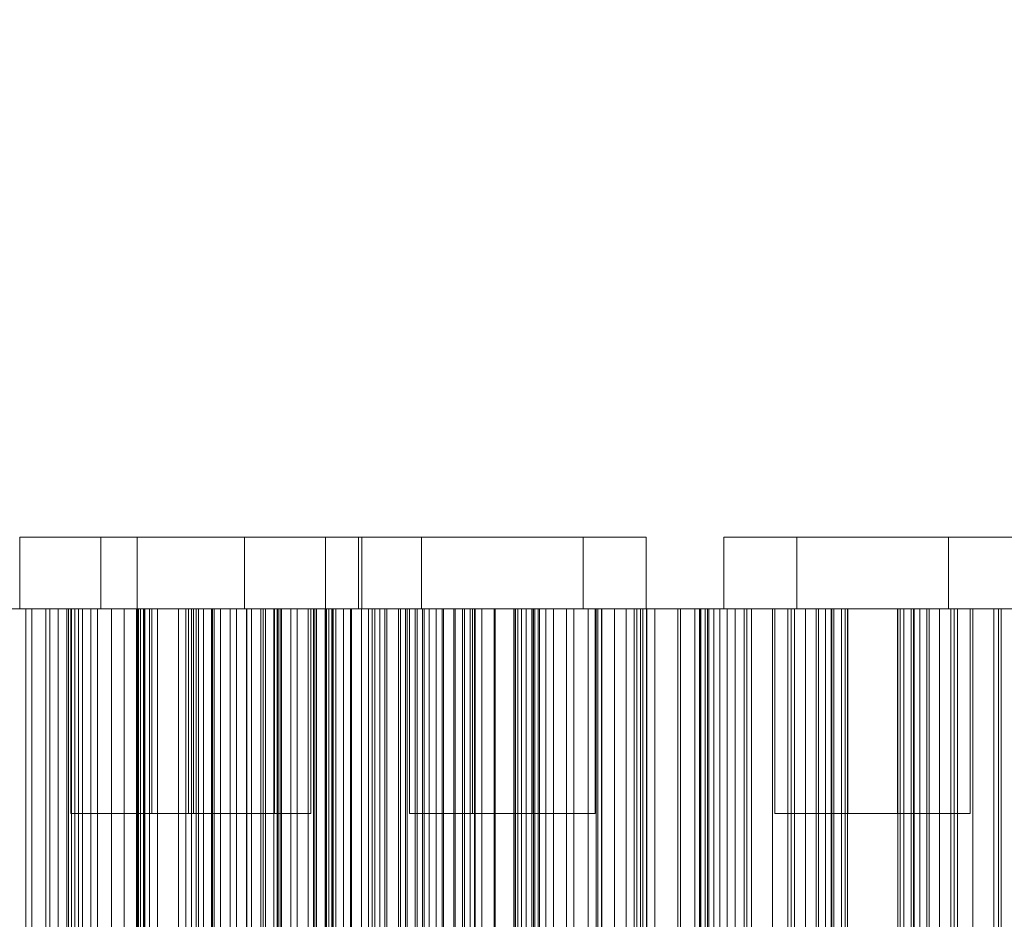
# Model space of a CAD drawing. Header units: millimetres. Extents: x -2233 to 61924, y -68080 to 6847.
# Tile 622 of 656: x 25083 to 25276, y -17311 to -17135. Entities that reach past the tile are written whole.
import ezdxf

# ---------------------------------------------------------------- set-up
doc = ezdxf.new("R2010")
doc.units = ezdxf.units.MM
doc.layers.add('COTAS_P', color=1, linetype='Continuous', lineweight=0)
doc.layers.add('superior_briquetadora', color=7, linetype='Continuous', lineweight=0)
doc.dimstyles.new('R19_100', dxfattribs={"dimtxt": 250, "dimasz": 150, "dimexe": 150, "dimexo": 80, "dimgap": 100, "dimtad": 1, "dimtih": 1, "dimtoh": 1, "dimdsep": 46, "dimcen": 0.09, "dimadec": 0, "dimazin": 0, "dimtfac": 1, "dimtdec": 4, "dimtofl": 0, "dimtmove": 0, "dimatfit": 3, "dimfxl": 1, "dimtolj": 1, "dimtzin": 0, "dimarcsym": 0})

# ---------------------------------------------------------------- blocks, each defined once
blk = doc.blocks.new('DIM_R28_34')
at = {"layer": 'COTAS_P'}
for p, q in [((24250.07, -17080), (24400.07, -17035)), ((26750.07, -17080), (26600.07, -17035)), ((24250.07, -17980), (24250.07, -17080)), ((24250.07, -17080), (26750.07, -17080)), ((24250.07, -17080), (24400.07, -17125)), ((26750.07, -17080), (26600.07, -17125)), ((26750.07, -17980), (26750.07, -17080))]:
    blk.add_line(p, q, dxfattribs=at)
blk.add_text('2500 P', height=250, dxfattribs=at).set_placement((25500.07, -16980))

msp = doc.modelspace()

# ---------------------------------------------------------------- linework, layer by layer
at = {"layer": 'superior_briquetadora'}
for p, q in [((25083.269, -17236), (25085.913, -17236)), ((25083.269, -17236), (25083.269, -17250)), ((25084.976, -17236), (25083.269, -17236)), ((25090.698, -17236), (25084.976, -17236)), ((25085.913, -17236), (25092.386, -17236)), ((25099.3, -17236), (25090.698, -17236)), ((25092.386, -17236), (25101.405, -17236)), ((25099.114, -17236), (25101.759, -17236)), ((25099.114, -17236), (25099.114, -17250)), ((25100.822, -17236), (25099.114, -17236)), ((25109.079, -17236), (25099.3, -17236)), ((25106.543, -17236), (25100.822, -17236)), ((25101.405, -17236), (25111.184, -17236)), ((25101.759, -17236), (25108.231, -17236)), ((25106.229, -17236), (25108.873, -17236)), ((25106.229, -17236), (25106.229, -17250)), ((25107.937, -17236), (25106.229, -17236)), ((25115.146, -17236), (25106.543, -17236)), ((25113.658, -17236), (25107.937, -17236)), ((25108.231, -17236), (25117.251, -17236)), ((25108.873, -17236), (25115.346, -17236)), ((25118.098, -17236), (25109.079, -17236)), ((25111.184, -17236), (25119.786, -17236)), ((25122.26, -17236), (25113.658, -17236)), ((25124.925, -17236), (25115.146, -17236)), ((25115.346, -17236), (25124.365, -17236)), ((25117.251, -17236), (25127.03, -17236)), ((25124.571, -17236), (25118.098, -17236)), ((25119.786, -17236), (25125.508, -17236)), ((25132.04, -17236), (25122.26, -17236)), ((25124.365, -17236), (25134.144, -17236)), ((25127.216, -17236), (25124.571, -17236)), ((25133.944, -17236), (25124.925, -17236)), ((25125.508, -17236), (25127.216, -17236)), ((25127.03, -17236), (25135.632, -17236)), ((25127.216, -17236), (25127.216, -17250)), ((25141.059, -17236), (25132.04, -17236)), ((25140.417, -17236), (25133.944, -17236)), ((25134.144, -17236), (25142.747, -17236)), ((25135.632, -17236), (25141.353, -17236)), ((25143.061, -17236), (25140.417, -17236)), ((25147.532, -17236), (25141.059, -17236)), ((25141.353, -17236), (25143.061, -17236)), ((25142.747, -17236), (25148.468, -17236)), ((25143.061, -17236), (25143.061, -17250)), ((25150.176, -17236), (25147.532, -17236)), ((25148.468, -17236), (25150.176, -17236)), ((25149.52, -17236), (25152.164, -17236)), ((25149.52, -17236), (25149.52, -17250)), ((25151.227, -17236), (25149.52, -17236)), ((25150.176, -17236), (25150.176, -17250)), ((25156.949, -17236), (25151.227, -17236)), ((25152.164, -17236), (25158.637, -17236)), ((25165.551, -17236), (25156.949, -17236)), ((25158.637, -17236), (25167.656, -17236)), ((25161.843, -17236), (25164.487, -17236)), ((25161.843, -17236), (25161.843, -17250)), ((25163.551, -17236), (25161.843, -17236)), ((25169.272, -17236), (25163.551, -17236)), ((25164.487, -17236), (25170.96, -17236)), ((25175.33, -17236), (25165.551, -17236)), ((25167.656, -17236), (25177.435, -17236)), ((25177.874, -17236), (25169.272, -17236)), ((25170.96, -17236), (25179.979, -17236)), ((25184.349, -17236), (25175.33, -17236)), ((25177.435, -17236), (25186.037, -17236)), ((25187.654, -17236), (25177.874, -17236)), ((25179.979, -17236), (25189.758, -17236)), ((25190.822, -17236), (25184.349, -17236)), ((25186.037, -17236), (25191.759, -17236)), ((25196.673, -17236), (25187.654, -17236)), ((25189.758, -17236), (25198.361, -17236)), ((25193.467, -17236), (25190.822, -17236)), ((25191.759, -17236), (25193.467, -17236)), ((25193.467, -17236), (25193.467, -17250)), ((25203.145, -17236), (25196.673, -17236)), ((25198.361, -17236), (25204.082, -17236)), ((25205.79, -17236), (25203.145, -17236)), ((25204.082, -17236), (25205.79, -17236)), ((25205.79, -17236), (25205.79, -17250)), ((25220.979, -17236), (25223.624, -17236)), ((25220.979, -17236), (25220.979, -17250)), ((25222.687, -17236), (25220.979, -17236)), ((25228.408, -17236), (25222.687, -17236)), ((25223.624, -17236), (25230.096, -17236)), ((25237.011, -17236), (25228.408, -17236)), ((25230.096, -17236), (25239.116, -17236)), ((25235.209, -17236), (25237.853, -17236)), ((25235.209, -17236), (25235.209, -17250)), ((25236.916, -17236), (25235.209, -17236)), ((25242.638, -17236), (25236.916, -17236)), ((25246.79, -17236), (25237.011, -17236)), ((25237.853, -17236), (25244.326, -17236)), ((25239.116, -17236), (25248.895, -17236)), ((25251.24, -17236), (25242.638, -17236)), ((25244.326, -17236), (25253.345, -17236)), ((25255.809, -17236), (25246.79, -17236)), ((25248.895, -17236), (25257.497, -17236)), ((25261.019, -17236), (25251.24, -17236)), ((25253.345, -17236), (25263.124, -17236)), ((25262.282, -17236), (25255.809, -17236)), ((25257.497, -17236), (25263.218, -17236)), ((25270.039, -17236), (25261.019, -17236)), ((25264.926, -17236), (25262.282, -17236)), ((25263.124, -17236), (25271.727, -17236)), ((25263.218, -17236), (25264.926, -17236)), ((25264.926, -17236), (25264.926, -17250)), ((25276.511, -17236), (25270.039, -17236)), ((25271.727, -17236), (25277.448, -17236)), ((25084.403, -17250), (25078.132, -17250)), ((25093.37, -17250), (25079.171, -17250)), ((25080.26, -17250), (25094.025, -17250)), ((25081.976, -17250), (25085.627, -17250)), ((25082.011, -17250), (25088.329, -17250)), ((25083.269, -17250), (25085.913, -17250)), ((25084.976, -17250), (25083.269, -17250)), ((25090.749, -17250), (25084.403, -17250)), ((25084.403, -17450), (25084.403, -17250)), ((25090.698, -17250), (25084.976, -17250)), ((25085.627, -17250), (25085.627, -17450)), ((25085.627, -17250), (25089.114, -17250)), ((25085.913, -17250), (25092.386, -17250)), ((25088.329, -17250), (25094.72, -17250)), ((25088.329, -17450), (25088.329, -17250)), ((25089.114, -17250), (25089.114, -17450)), ((25089.114, -17250), (25092.425, -17250)), ((25099.3, -17250), (25090.698, -17250)), ((25097.167, -17250), (25090.749, -17250)), ((25090.749, -17450), (25090.749, -17250)), ((25092.386, -17250), (25101.405, -17250)), ((25092.425, -17250), (25092.425, -17450)), ((25092.425, -17250), (25095.541, -17250)), ((25092.757, -17480), (25092.757, -17250)), ((25093.727, -17250), (25092.757, -17250)), ((25092.757, -17250), (25094.26, -17250)), ((25093.257, -17250), (25094.699, -17250)), ((25093.257, -17250), (25093.257, -17290)), ((25094.188, -17250), (25093.257, -17250)), ((25107.415, -17250), (25093.37, -17250)), ((25093.37, -17450), (25093.37, -17250)), ((25096.978, -17250), (25093.727, -17250)), ((25094.025, -17250), (25106.834, -17250)), ((25094.025, -17450), (25094.025, -17250)), ((25097.309, -17250), (25094.188, -17250)), ((25094.26, -17250), (25097.937, -17250)), ((25094.699, -17250), (25098.23, -17250)), ((25094.72, -17250), (25101.182, -17250)), ((25094.72, -17450), (25094.72, -17250)), ((25095.541, -17250), (25095.541, -17450)), ((25095.541, -17250), (25098.436, -17250)), ((25101.866, -17250), (25096.978, -17250)), ((25103.655, -17250), (25097.167, -17250)), ((25097.167, -17450), (25097.167, -17250)), ((25102.001, -17250), (25097.309, -17250)), ((25097.937, -17250), (25103.062, -17250)), ((25098.23, -17250), (25103.149, -17250)), ((25098.436, -17250), (25098.436, -17450)), ((25098.436, -17250), (25107.535, -17250)), ((25099.114, -17250), (25101.759, -17250)), ((25100.822, -17250), (25099.114, -17250)), ((25109.079, -17250), (25099.3, -17250)), ((25106.543, -17250), (25100.822, -17250)), ((25101.182, -17250), (25107.71, -17250)), ((25101.182, -17450), (25101.182, -17250)), ((25101.405, -17250), (25111.184, -17250)), ((25101.759, -17250), (25108.231, -17250)), ((25107.422, -17250), (25101.866, -17250)), ((25107.335, -17250), (25102.001, -17250)), ((25103.062, -17250), (25108.618, -17250)), ((25103.149, -17250), (25108.483, -17250)), ((25110.208, -17250), (25103.655, -17250)), ((25103.655, -17450), (25103.655, -17250)), ((25106.086, -17250), (25106.086, -17450)), ((25106.151, -17250), (25106.086, -17250)), ((25106.086, -17250), (25106.194, -17250)), ((25106.151, -17250), (25106.151, -17450)), ((25106.402, -17250), (25106.151, -17250)), ((25106.194, -17250), (25106.194, -17450)), ((25106.194, -17250), (25106.468, -17250)), ((25106.229, -17250), (25108.873, -17250)), ((25107.937, -17250), (25106.229, -17250)), ((25106.402, -17250), (25106.402, -17450)), ((25106.855, -17250), (25106.402, -17250)), ((25106.468, -17250), (25106.468, -17450)), ((25106.468, -17250), (25115.753, -17250)), ((25115.146, -17250), (25106.543, -17250)), ((25106.834, -17250), (25118.195, -17250)), ((25106.834, -17450), (25106.834, -17250)), ((25106.855, -17250), (25106.855, -17450)), ((25107.535, -17250), (25106.855, -17250)), ((25112.255, -17250), (25107.335, -17250)), ((25120.766, -17250), (25107.415, -17250)), ((25107.415, -17450), (25107.415, -17250)), ((25112.547, -17250), (25107.422, -17250)), ((25107.535, -17250), (25107.535, -17450)), ((25107.71, -17250), (25114.303, -17250)), ((25107.71, -17450), (25107.71, -17250)), ((25113.658, -17250), (25107.937, -17250)), ((25108.231, -17250), (25117.251, -17250)), ((25108.483, -17250), (25113.175, -17250)), ((25108.603, -17480), (25108.603, -17250)), ((25109.573, -17250), (25108.603, -17250)), ((25108.603, -17250), (25110.105, -17250)), ((25108.618, -17250), (25113.506, -17250)), ((25108.873, -17250), (25115.346, -17250)), ((25118.098, -17250), (25109.079, -17250)), ((25109.102, -17250), (25110.545, -17250)), ((25109.102, -17250), (25109.102, -17290)), ((25110.034, -17250), (25109.102, -17250)), ((25112.824, -17250), (25109.573, -17250)), ((25113.154, -17250), (25110.034, -17250)), ((25110.105, -17250), (25113.783, -17250)), ((25116.825, -17250), (25110.208, -17250)), ((25110.208, -17450), (25110.208, -17250)), ((25110.545, -17250), (25114.075, -17250)), ((25111.184, -17250), (25119.786, -17250)), ((25115.785, -17250), (25112.255, -17250)), ((25116.225, -17250), (25112.547, -17250)), ((25117.712, -17250), (25112.824, -17250)), ((25117.847, -17250), (25113.154, -17250)), ((25113.175, -17250), (25116.296, -17250)), ((25113.506, -17250), (25116.757, -17250)), ((25122.26, -17250), (25113.658, -17250)), ((25113.783, -17250), (25118.907, -17250)), ((25114.075, -17250), (25118.995, -17250)), ((25114.303, -17250), (25120.957, -17250)), ((25114.303, -17450), (25114.303, -17250)), ((25124.925, -17250), (25115.146, -17250)), ((25115.346, -17250), (25124.365, -17250)), ((25115.718, -17480), (25115.718, -17250)), ((25116.688, -17250), (25115.718, -17250)), ((25115.718, -17250), (25117.22, -17250)), ((25115.753, -17250), (25115.753, -17450)), ((25115.753, -17250), (25119.205, -17250)), ((25117.228, -17250), (25115.785, -17250)), ((25116.217, -17250), (25117.659, -17250)), ((25116.217, -17250), (25116.217, -17290)), ((25117.148, -17250), (25116.217, -17250)), ((25117.727, -17250), (25116.225, -17250)), ((25116.296, -17250), (25117.228, -17250)), ((25119.939, -17250), (25116.688, -17250)), ((25116.757, -17250), (25117.727, -17250)), ((25130.383, -17250), (25116.825, -17250)), ((25116.825, -17450), (25116.825, -17250)), ((25120.269, -17250), (25117.148, -17250)), ((25117.22, -17250), (25120.898, -17250)), ((25117.228, -17250), (25117.228, -17290)), ((25117.251, -17250), (25127.03, -17250)), ((25117.659, -17250), (25121.19, -17250)), ((25123.268, -17250), (25117.712, -17250)), ((25117.727, -17480), (25117.727, -17250)), ((25123.181, -17250), (25117.847, -17250)), ((25124.571, -17250), (25118.098, -17250)), ((25118.195, -17250), (25121.277, -17250)), ((25118.195, -17450), (25118.195, -17250)), ((25118.907, -17250), (25124.464, -17250)), ((25118.995, -17250), (25124.329, -17250)), ((25119.205, -17250), (25119.205, -17450)), ((25119.205, -17250), (25122.495, -17250)), ((25119.786, -17250), (25125.508, -17250)), ((25124.826, -17250), (25119.939, -17250)), ((25124.961, -17250), (25120.269, -17250)), ((25132.91, -17250), (25120.766, -17250)), ((25120.766, -17450), (25120.766, -17250)), ((25120.898, -17250), (25126.022, -17250)), ((25120.957, -17250), (25127.67, -17250)), ((25120.957, -17450), (25120.957, -17250)), ((25121.19, -17250), (25126.109, -17250)), ((25121.277, -17250), (25124.417, -17250)), ((25121.277, -17450), (25121.277, -17250)), ((25132.04, -17250), (25122.26, -17250)), ((25122.495, -17250), (25122.495, -17450)), ((25122.495, -17250), (25125.615, -17250)), ((25128.1, -17250), (25123.181, -17250)), ((25128.392, -17250), (25123.268, -17250)), ((25124.329, -17250), (25129.021, -17250)), ((25124.365, -17250), (25134.144, -17250)), ((25124.417, -17250), (25127.614, -17250)), ((25124.417, -17450), (25124.417, -17250)), ((25124.464, -17250), (25129.351, -17250)), ((25127.216, -17250), (25124.571, -17250)), ((25130.383, -17250), (25124.826, -17250)), ((25133.944, -17250), (25124.925, -17250)), ((25130.295, -17250), (25124.961, -17250)), ((25125.508, -17250), (25127.216, -17250)), ((25125.615, -17250), (25125.615, -17450)), ((25125.615, -17250), (25128.55, -17250)), ((25126.022, -17250), (25131.579, -17250)), ((25126.109, -17250), (25131.444, -17250)), ((25127.03, -17250), (25135.632, -17250)), ((25127.614, -17250), (25130.866, -17250)), ((25127.614, -17450), (25127.614, -17250)), ((25127.67, -17250), (25134.437, -17250)), ((25127.67, -17450), (25127.67, -17250)), ((25131.631, -17250), (25128.1, -17250)), ((25132.07, -17250), (25128.392, -17250)), ((25128.55, -17250), (25128.55, -17450)), ((25128.55, -17250), (25131.283, -17250)), ((25129.021, -17250), (25132.142, -17250)), ((25129.351, -17250), (25132.602, -17250)), ((25135.215, -17250), (25130.295, -17250)), ((25135.507, -17250), (25130.383, -17250)), ((25144.513, -17250), (25130.383, -17250)), ((25130.383, -17450), (25130.383, -17250)), ((25130.866, -17250), (25134.173, -17250)), ((25130.866, -17450), (25130.866, -17250)), ((25131.283, -17250), (25131.283, -17450)), ((25131.283, -17250), (25133.786, -17250)), ((25131.444, -17250), (25136.136, -17250)), ((25131.579, -17250), (25136.466, -17250)), ((25133.073, -17250), (25131.631, -17250)), ((25141.059, -17250), (25132.04, -17250)), ((25133.573, -17250), (25132.07, -17250)), ((25132.142, -17250), (25133.073, -17250)), ((25132.602, -17250), (25133.573, -17250)), ((25136.249, -17250), (25132.91, -17250)), ((25132.91, -17450), (25132.91, -17250)), ((25133.073, -17250), (25133.073, -17290)), ((25133.573, -17480), (25133.573, -17250)), ((25133.786, -17250), (25133.786, -17450)), ((25133.786, -17250), (25143.211, -17250)), ((25140.417, -17250), (25133.944, -17250)), ((25134.144, -17250), (25142.747, -17250)), ((25134.173, -17250), (25137.531, -17250)), ((25134.173, -17450), (25134.173, -17250)), ((25134.437, -17250), (25141.257, -17250)), ((25134.437, -17450), (25134.437, -17250)), ((25138.746, -17250), (25135.215, -17250)), ((25139.185, -17250), (25135.507, -17250)), ((25135.632, -17250), (25141.353, -17250)), ((25136.136, -17250), (25139.257, -17250)), ((25139.639, -17250), (25136.249, -17250)), ((25136.249, -17450), (25136.249, -17250)), ((25136.466, -17250), (25139.717, -17250)), ((25137.531, -17250), (25140.94, -17250)), ((25137.531, -17450), (25137.531, -17250)), ((25140.188, -17250), (25138.746, -17250)), ((25140.687, -17250), (25139.185, -17250)), ((25139.257, -17250), (25140.188, -17250)), ((25143.079, -17250), (25139.639, -17250)), ((25139.639, -17450), (25139.639, -17250)), ((25139.717, -17250), (25140.687, -17250)), ((25140.188, -17250), (25140.188, -17290)), ((25143.061, -17250), (25140.417, -17250)), ((25140.687, -17480), (25140.687, -17250)), ((25140.94, -17250), (25144.399, -17250)), ((25140.94, -17450), (25140.94, -17250)), ((25147.532, -17250), (25141.059, -17250)), ((25141.257, -17250), (25148.126, -17250)), ((25141.257, -17450), (25141.257, -17250)), ((25141.353, -17250), (25143.061, -17250)), ((25142.747, -17250), (25148.468, -17250)), ((25143.002, -17250), (25143.002, -17450)), ((25143.211, -17250), (25143.002, -17250)), ((25143.002, -17250), (25143.028, -17250)), ((25143.028, -17250), (25143.028, -17450)), ((25143.028, -17250), (25143.261, -17250)), ((25146.567, -17250), (25143.079, -17250)), ((25143.079, -17450), (25143.079, -17250)), ((25143.211, -17250), (25143.211, -17450)), ((25143.261, -17250), (25143.261, -17450)), ((25143.261, -17250), (25143.686, -17250)), ((25143.686, -17250), (25143.686, -17450)), ((25143.686, -17250), (25144.289, -17250)), ((25144.289, -17250), (25144.289, -17450)), ((25144.289, -17250), (25145.062, -17250)), ((25144.399, -17250), (25147.905, -17250)), ((25144.399, -17450), (25144.399, -17250)), ((25158.67, -17250), (25144.513, -17250)), ((25144.513, -17450), (25144.513, -17250)), ((25145.062, -17250), (25145.062, -17450)), ((25145.062, -17250), (25154.628, -17250)), ((25150.102, -17250), (25146.567, -17250)), ((25146.567, -17450), (25146.567, -17250)), ((25150.176, -17250), (25147.532, -17250)), ((25147.905, -17250), (25151.457, -17250)), ((25147.905, -17450), (25147.905, -17250)), ((25148.126, -17250), (25162.037, -17250)), ((25148.126, -17450), (25148.126, -17250)), ((25148.468, -17250), (25150.176, -17250)), ((25149.52, -17250), (25152.164, -17250)), ((25151.227, -17250), (25149.52, -17250)), ((25153.682, -17250), (25150.102, -17250)), ((25150.102, -17450), (25150.102, -17250)), ((25156.949, -17250), (25151.227, -17250)), ((25151.457, -17250), (25155.054, -17250)), ((25151.457, -17450), (25151.457, -17250)), ((25152.164, -17250), (25158.637, -17250)), ((25152.186, -17250), (25152.186, -17480)), ((25153.128, -17250), (25152.186, -17250)), ((25152.186, -17250), (25155.004, -17250)), ((25152.685, -17250), (25155.489, -17250)), ((25152.685, -17250), (25152.685, -17800)), ((25153.623, -17250), (25152.685, -17250)), ((25157.796, -17250), (25153.128, -17250)), ((25158.267, -17250), (25153.623, -17250)), ((25157.306, -17250), (25153.682, -17250)), ((25153.682, -17450), (25153.682, -17250)), ((25154.628, -17250), (25154.628, -17450)), ((25154.628, -17250), (25157.694, -17250)), ((25155.004, -17250), (25161.477, -17250)), ((25155.054, -17250), (25158.694, -17250)), ((25155.054, -17450), (25155.054, -17250)), ((25155.489, -17250), (25161.929, -17250)), ((25165.551, -17250), (25156.949, -17250)), ((25160.971, -17250), (25157.306, -17250)), ((25157.306, -17450), (25157.306, -17250)), ((25157.694, -17250), (25157.694, -17450)), ((25157.694, -17250), (25160.592, -17250)), ((25166.01, -17250), (25157.796, -17250)), ((25166.439, -17250), (25158.267, -17250)), ((25158.637, -17250), (25167.656, -17250)), ((25172.311, -17250), (25158.67, -17250)), ((25158.67, -17450), (25158.67, -17250)), ((25158.694, -17250), (25162.375, -17250)), ((25158.694, -17450), (25158.694, -17250)), ((25159.008, -17480), (25159.008, -17250)), ((25159.979, -17250), (25159.008, -17250)), ((25159.008, -17250), (25160.511, -17250)), ((25159.508, -17250), (25160.95, -17250)), ((25159.508, -17250), (25159.508, -17290)), ((25160.439, -17250), (25159.508, -17250)), ((25163.229, -17250), (25159.979, -17250)), ((25163.56, -17250), (25160.439, -17250)), ((25160.511, -17250), (25164.189, -17250)), ((25160.592, -17250), (25160.592, -17450)), ((25160.592, -17250), (25163.314, -17250)), ((25160.95, -17250), (25164.481, -17250)), ((25164.677, -17250), (25160.971, -17250)), ((25160.971, -17450), (25160.971, -17250)), ((25161.477, -17250), (25171.353, -17250)), ((25161.843, -17250), (25164.487, -17250)), ((25163.551, -17250), (25161.843, -17250)), ((25161.929, -17250), (25171.755, -17250)), ((25162.037, -17250), (25176.249, -17250)), ((25162.037, -17450), (25162.037, -17250)), ((25162.375, -17250), (25166.095, -17250)), ((25162.375, -17450), (25162.375, -17250)), ((25168.117, -17250), (25163.229, -17250)), ((25163.314, -17250), (25163.314, -17450)), ((25163.314, -17250), (25165.846, -17250)), ((25169.272, -17250), (25163.551, -17250)), ((25168.252, -17250), (25163.56, -17250)), ((25164.189, -17250), (25169.313, -17250)), ((25164.481, -17250), (25169.4, -17250)), ((25164.487, -17250), (25170.96, -17250)), ((25168.421, -17250), (25164.677, -17250)), ((25164.677, -17450), (25164.677, -17250)), ((25175.33, -17250), (25165.551, -17250)), ((25165.846, -17250), (25165.846, -17450)), ((25165.846, -17250), (25168.169, -17250)), ((25177.454, -17250), (25166.01, -17250)), ((25166.095, -17250), (25169.854, -17250)), ((25166.095, -17450), (25166.095, -17250)), ((25177.825, -17250), (25166.439, -17250)), ((25167.656, -17250), (25177.435, -17250)), ((25173.673, -17250), (25168.117, -17250)), ((25168.169, -17250), (25168.169, -17450)), ((25168.169, -17250), (25170.256, -17250)), ((25173.586, -17250), (25168.252, -17250)), ((25172.203, -17250), (25168.421, -17250)), ((25168.421, -17450), (25168.421, -17250)), ((25177.874, -17250), (25169.272, -17250)), ((25169.313, -17250), (25174.869, -17250)), ((25169.4, -17250), (25174.734, -17250)), ((25169.854, -17250), (25173.649, -17250)), ((25169.854, -17450), (25169.854, -17250)), ((25170.256, -17250), (25170.256, -17450)), ((25170.256, -17250), (25179.916, -17250)), ((25170.96, -17250), (25179.979, -17250)), ((25171.331, -17480), (25171.331, -17250)), ((25172.302, -17250), (25171.331, -17250)), ((25171.331, -17250), (25172.834, -17250)), ((25171.353, -17250), (25184.255, -17250)), ((25171.755, -17250), (25184.59, -17250)), ((25171.831, -17250), (25173.273, -17250)), ((25171.831, -17250), (25171.831, -17290)), ((25172.762, -17250), (25171.831, -17250)), ((25176.019, -17250), (25172.203, -17250)), ((25172.203, -17450), (25172.203, -17250)), ((25175.553, -17250), (25172.302, -17250)), ((25184.911, -17250), (25172.311, -17250)), ((25172.311, -17450), (25172.311, -17250)), ((25175.883, -17250), (25172.762, -17250)), ((25172.834, -17250), (25176.512, -17250)), ((25173.273, -17250), (25176.804, -17250)), ((25178.506, -17250), (25173.586, -17250)), ((25173.649, -17250), (25186.115, -17250)), ((25173.649, -17450), (25173.649, -17250)), ((25178.798, -17250), (25173.673, -17250)), ((25174.734, -17250), (25179.426, -17250)), ((25174.869, -17250), (25179.757, -17250)), ((25184.349, -17250), (25175.33, -17250)), ((25180.44, -17250), (25175.553, -17250)), ((25180.575, -17250), (25175.883, -17250)), ((25179.869, -17250), (25176.019, -17250)), ((25176.019, -17450), (25176.019, -17250)), ((25176.249, -17250), (25190.215, -17250)), ((25176.249, -17450), (25176.249, -17250)), ((25176.512, -17250), (25181.636, -17250)), ((25176.804, -17250), (25181.723, -17250)), ((25177.435, -17250), (25186.037, -17250)), ((25191.689, -17250), (25177.454, -17250)), ((25191.987, -17250), (25177.825, -17250)), ((25187.654, -17250), (25177.874, -17250)), ((25182.036, -17250), (25178.506, -17250)), ((25182.476, -17250), (25178.798, -17250)), ((25179.426, -17250), (25182.547, -17250)), ((25179.757, -17250), (25183.008, -17250)), ((25183.75, -17250), (25179.869, -17250)), ((25179.869, -17450), (25179.869, -17250)), ((25179.916, -17250), (25179.916, -17450)), ((25179.916, -17250), (25180.18, -17250)), ((25179.979, -17250), (25189.758, -17250)), ((25180.18, -17250), (25180.18, -17450)), ((25180.18, -17250), (25180.684, -17250)), ((25185.997, -17250), (25180.44, -17250)), ((25185.909, -17250), (25180.575, -17250)), ((25180.684, -17250), (25180.684, -17450)), ((25180.684, -17250), (25181.4, -17250)), ((25181.4, -17250), (25181.4, -17450)), ((25181.4, -17250), (25182.311, -17250)), ((25181.636, -17250), (25187.193, -17250)), ((25181.723, -17250), (25187.058, -17250)), ((25183.479, -17250), (25182.036, -17250)), ((25182.311, -17250), (25182.311, -17450)), ((25182.311, -17250), (25183.403, -17250)), ((25183.978, -17250), (25182.476, -17250)), ((25182.547, -17250), (25183.479, -17250)), ((25183.008, -17250), (25183.978, -17250)), ((25183.403, -17250), (25183.403, -17450)), ((25183.403, -17250), (25184.668, -17250)), ((25183.479, -17250), (25183.479, -17290)), ((25187.662, -17250), (25183.75, -17250)), ((25183.75, -17450), (25183.75, -17250)), ((25183.978, -17480), (25183.978, -17250)), ((25184.255, -17250), (25199.685, -17250)), ((25190.822, -17250), (25184.349, -17250)), ((25184.59, -17250), (25199.942, -17250)), ((25184.668, -17250), (25184.668, -17450)), ((25184.668, -17250), (25194.423, -17250)), ((25195.987, -17250), (25184.911, -17250)), ((25184.911, -17450), (25184.911, -17250)), ((25190.829, -17250), (25185.909, -17250)), ((25191.121, -17250), (25185.997, -17250)), ((25186.037, -17250), (25191.759, -17250)), ((25186.115, -17250), (25197.011, -17250)), ((25186.115, -17450), (25186.115, -17250)), ((25187.058, -17250), (25191.75, -17250)), ((25187.193, -17250), (25192.08, -17250)), ((25196.673, -17250), (25187.654, -17250)), ((25191.601, -17250), (25187.662, -17250)), ((25187.662, -17450), (25187.662, -17250)), ((25189.758, -17250), (25198.361, -17250)), ((25190.215, -17250), (25203.4, -17250)), ((25190.215, -17450), (25190.215, -17250)), ((25193.467, -17250), (25190.822, -17250)), ((25194.36, -17250), (25190.829, -17250)), ((25194.799, -17250), (25191.121, -17250)), ((25204.677, -17250), (25191.601, -17250)), ((25191.601, -17450), (25191.601, -17250)), ((25208.167, -17250), (25191.689, -17250)), ((25191.75, -17250), (25194.871, -17250)), ((25191.759, -17250), (25193.467, -17250)), ((25208.381, -17250), (25191.987, -17250)), ((25192.08, -17250), (25195.331, -17250)), ((25195.802, -17250), (25194.36, -17250)), ((25194.423, -17250), (25194.423, -17450)), ((25194.423, -17250), (25197.072, -17250)), ((25196.301, -17250), (25194.799, -17250)), ((25194.871, -17250), (25195.802, -17250)), ((25195.331, -17250), (25196.301, -17250)), ((25195.802, -17250), (25195.802, -17290)), ((25205.113, -17250), (25195.987, -17250)), ((25195.987, -17450), (25195.987, -17250)), ((25196.301, -17480), (25196.301, -17250)), ((25203.145, -17250), (25196.673, -17250)), ((25197.011, -17250), (25205.917, -17250)), ((25197.011, -17450), (25197.011, -17250)), ((25197.072, -17250), (25197.072, -17450)), ((25197.072, -17250), (25199.551, -17250)), ((25198.361, -17250), (25204.082, -17250)), ((25199.551, -17250), (25199.551, -17450)), ((25199.551, -17250), (25201.848, -17250)), ((25199.685, -17250), (25217.052, -17250)), ((25199.942, -17250), (25217.221, -17250)), ((25201.848, -17250), (25201.848, -17450)), ((25201.848, -17250), (25203.952, -17250)), ((25205.79, -17250), (25203.145, -17250)), ((25203.4, -17250), (25215.295, -17250)), ((25203.4, -17450), (25203.4, -17250)), ((25203.952, -17250), (25203.952, -17450)), ((25203.952, -17250), (25205.844, -17250)), ((25204.082, -17250), (25205.79, -17250)), ((25216.415, -17250), (25204.677, -17250)), ((25204.677, -17450), (25204.677, -17250)), ((25211.937, -17250), (25205.113, -17250)), ((25205.113, -17450), (25205.113, -17250)), ((25205.844, -17250), (25205.844, -17450)), ((25205.844, -17250), (25207.494, -17250)), ((25205.917, -17250), (25212.492, -17250)), ((25205.917, -17450), (25205.917, -17250)), ((25207.494, -17250), (25207.494, -17450)), ((25207.494, -17250), (25217.296, -17250)), ((25226.255, -17250), (25208.167, -17250)), ((25226.377, -17250), (25208.381, -17250)), ((25216.199, -17250), (25211.937, -17250)), ((25211.937, -17450), (25211.937, -17250)), ((25212.492, -17250), (25216.481, -17250)), ((25212.492, -17450), (25212.492, -17250)), ((25215.295, -17250), (25225.445, -17250)), ((25215.295, -17450), (25215.295, -17250)), ((25217.733, -17250), (25216.199, -17250)), ((25216.199, -17450), (25216.199, -17250)), ((25226.364, -17250), (25216.415, -17250)), ((25216.415, -17450), (25216.415, -17250)), ((25216.481, -17250), (25217.733, -17250)), ((25216.481, -17450), (25216.481, -17250)), ((25217.052, -17250), (25235.688, -17250)), ((25217.221, -17250), (25235.761, -17250)), ((25217.296, -17250), (25217.296, -17450)), ((25217.296, -17250), (25218.031, -17250)), ((25217.733, -17450), (25217.733, -17250)), ((25218.031, -17250), (25218.031, -17450)), ((25218.031, -17250), (25219.008, -17250)), ((25219.008, -17250), (25219.008, -17450)), ((25219.008, -17250), (25220.2, -17250)), ((25220.2, -17250), (25220.2, -17450)), ((25220.2, -17250), (25221.588, -17250)), ((25220.979, -17250), (25223.624, -17250)), ((25222.687, -17250), (25220.979, -17250)), ((25221.588, -17250), (25221.588, -17450)), ((25221.588, -17250), (25223.159, -17250)), ((25228.408, -17250), (25222.687, -17250)), ((25223.159, -17250), (25223.159, -17450)), ((25223.159, -17250), (25224.904, -17250)), ((25223.624, -17250), (25230.096, -17250)), ((25224.904, -17250), (25224.904, -17450)), ((25224.904, -17250), (25234.753, -17250)), ((25225.445, -17250), (25233.459, -17250)), ((25225.445, -17450), (25225.445, -17250)), ((25245.259, -17250), (25226.255, -17250)), ((25234.141, -17250), (25226.364, -17250)), ((25226.364, -17450), (25226.364, -17250)), ((25245.283, -17250), (25226.377, -17250)), ((25237.011, -17250), (25228.408, -17250)), ((25230.096, -17250), (25239.116, -17250)), ((25230.468, -17480), (25230.468, -17250)), ((25231.438, -17250), (25230.468, -17250)), ((25230.468, -17250), (25231.97, -17250)), ((25230.967, -17250), (25232.41, -17250)), ((25230.967, -17250), (25230.967, -17290)), ((25231.899, -17250), (25230.967, -17250)), ((25234.689, -17250), (25231.438, -17250)), ((25235.019, -17250), (25231.899, -17250)), ((25231.97, -17250), (25235.648, -17250)), ((25232.41, -17250), (25235.94, -17250)), ((25233.459, -17250), (25239.028, -17250)), ((25233.459, -17450), (25233.459, -17250)), ((25239.449, -17250), (25234.141, -17250)), ((25234.141, -17450), (25234.141, -17250)), ((25239.577, -17250), (25234.689, -17250)), ((25234.753, -17250), (25234.753, -17450)), ((25234.753, -17250), (25236.961, -17250)), ((25239.712, -17250), (25235.019, -17250)), ((25235.209, -17250), (25237.853, -17250)), ((25236.916, -17250), (25235.209, -17250)), ((25235.648, -17250), (25240.772, -17250)), ((25235.688, -17250), (25254.876, -17250)), ((25235.761, -17250), (25254.852, -17250)), ((25235.94, -17250), (25240.86, -17250)), ((25242.638, -17250), (25236.916, -17250)), ((25236.961, -17250), (25236.961, -17450)), ((25236.961, -17250), (25238.995, -17250)), ((25246.79, -17250), (25237.011, -17250)), ((25237.853, -17250), (25244.326, -17250)), ((25238.995, -17250), (25238.995, -17450)), ((25238.995, -17250), (25240.847, -17250)), ((25239.028, -17250), (25241.94, -17250)), ((25239.028, -17450), (25239.028, -17250)), ((25239.116, -17250), (25248.895, -17250)), ((25242.082, -17250), (25239.449, -17250)), ((25239.449, -17450), (25239.449, -17250)), ((25245.133, -17250), (25239.577, -17250)), ((25245.046, -17250), (25239.712, -17250)), ((25240.772, -17250), (25246.329, -17250)), ((25240.847, -17250), (25240.847, -17450)), ((25240.847, -17250), (25242.503, -17250)), ((25240.86, -17250), (25246.194, -17250)), ((25241.94, -17250), (25242.082, -17250)), ((25241.94, -17450), (25241.94, -17250)), ((25242.082, -17450), (25242.082, -17250)), ((25242.503, -17250), (25242.503, -17450)), ((25242.503, -17250), (25243.945, -17250)), ((25251.24, -17250), (25242.638, -17250)), ((25243.945, -17250), (25243.945, -17450)), ((25243.945, -17250), (25245.143, -17250)), ((25244.326, -17250), (25253.345, -17250)), ((25244.697, -17480), (25244.697, -17250)), ((25245.668, -17250), (25244.697, -17250)), ((25244.697, -17250), (25246.2, -17250)), ((25249.965, -17250), (25245.046, -17250)), ((25250.257, -17250), (25245.133, -17250)), ((25245.143, -17250), (25245.143, -17450)), ((25245.143, -17250), (25254.992, -17250)), ((25245.197, -17250), (25246.639, -17250)), ((25245.197, -17250), (25245.197, -17290)), ((25246.128, -17250), (25245.197, -17250)), ((25264.447, -17250), (25245.259, -17250)), ((25264.374, -17250), (25245.283, -17250)), ((25248.919, -17250), (25245.668, -17250)), ((25249.249, -17250), (25246.128, -17250)), ((25246.194, -17250), (25250.886, -17250)), ((25246.2, -17250), (25249.878, -17250)), ((25246.329, -17250), (25251.216, -17250)), ((25246.639, -17250), (25250.17, -17250)), ((25255.809, -17250), (25246.79, -17250)), ((25248.895, -17250), (25257.497, -17250)), ((25253.806, -17250), (25248.919, -17250)), ((25253.941, -17250), (25249.249, -17250)), ((25249.878, -17250), (25255.002, -17250)), ((25253.496, -17250), (25249.965, -17250)), ((25250.17, -17250), (25255.089, -17250)), ((25253.935, -17250), (25250.257, -17250)), ((25250.886, -17250), (25254.007, -17250)), ((25251.216, -17250), (25254.467, -17250)), ((25261.019, -17250), (25251.24, -17250)), ((25253.345, -17250), (25263.124, -17250)), ((25254.938, -17250), (25253.496, -17250)), ((25259.362, -17250), (25253.806, -17250)), ((25255.438, -17250), (25253.935, -17250)), ((25259.275, -17250), (25253.941, -17250)), ((25254.007, -17250), (25254.938, -17250)), ((25254.467, -17250), (25255.438, -17250)), ((25254.852, -17250), (25273.758, -17250)), ((25254.876, -17250), (25273.88, -17250)), ((25254.938, -17250), (25254.938, -17290)), ((25254.992, -17250), (25254.992, -17450)), ((25254.992, -17250), (25256.19, -17250)), ((25255.002, -17250), (25260.558, -17250)), ((25255.089, -17250), (25260.423, -17250)), ((25255.438, -17480), (25255.438, -17250)), ((25262.282, -17250), (25255.809, -17250)), ((25256.19, -17250), (25256.19, -17450)), ((25256.19, -17250), (25257.632, -17250)), ((25257.497, -17250), (25263.218, -17250)), ((25257.632, -17250), (25257.632, -17450)), ((25257.632, -17250), (25259.288, -17250)), ((25258.053, -17250), (25260.686, -17250)), ((25258.195, -17250), (25258.053, -17250)), ((25258.053, -17450), (25258.053, -17250)), ((25261.107, -17250), (25258.195, -17250)), ((25258.195, -17450), (25258.195, -17250)), ((25264.195, -17250), (25259.275, -17250)), ((25259.288, -17250), (25259.288, -17450)), ((25259.288, -17250), (25261.139, -17250)), ((25264.487, -17250), (25259.362, -17250)), ((25260.423, -17250), (25265.116, -17250)), ((25260.558, -17250), (25265.446, -17250)), ((25260.686, -17250), (25265.994, -17250)), ((25260.686, -17450), (25260.686, -17250)), ((25270.039, -17250), (25261.019, -17250)), ((25266.676, -17250), (25261.107, -17250)), ((25261.107, -17450), (25261.107, -17250)), ((25261.139, -17250), (25261.139, -17450)), ((25261.139, -17250), (25263.174, -17250)), ((25264.926, -17250), (25262.282, -17250)), ((25263.124, -17250), (25271.727, -17250)), ((25263.174, -17250), (25263.174, -17450)), ((25263.174, -17250), (25265.382, -17250)), ((25263.218, -17250), (25264.926, -17250)), ((25267.725, -17250), (25264.195, -17250)), ((25282.914, -17250), (25264.374, -17250)), ((25283.083, -17250), (25264.447, -17250)), ((25268.165, -17250), (25264.487, -17250)), ((25265.116, -17250), (25268.236, -17250)), ((25265.382, -17250), (25265.382, -17450)), ((25265.382, -17250), (25275.231, -17250)), ((25265.446, -17250), (25268.697, -17250)), ((25265.994, -17250), (25273.771, -17250)), ((25265.994, -17450), (25265.994, -17250)), ((25274.69, -17250), (25266.676, -17250)), ((25266.676, -17450), (25266.676, -17250)), ((25269.168, -17250), (25267.725, -17250)), ((25269.667, -17250), (25268.165, -17250)), ((25268.236, -17250), (25269.168, -17250)), ((25268.697, -17250), (25269.667, -17250)), ((25269.168, -17250), (25269.168, -17290)), ((25269.667, -17480), (25269.667, -17250)), ((25276.511, -17250), (25270.039, -17250)), ((25271.727, -17250), (25277.448, -17250)), ((25273.758, -17250), (25291.754, -17250)), ((25273.771, -17250), (25283.72, -17250)), ((25273.771, -17450), (25273.771, -17250)), ((25273.88, -17250), (25291.968, -17250)), ((25284.84, -17250), (25274.69, -17250)), ((25274.69, -17450), (25274.69, -17250)), ((25275.231, -17250), (25275.231, -17450)), ((25275.231, -17250), (25276.976, -17250)), ((25093.257, -17290), (25094.699, -17290)), ((25094.188, -17290), (25093.257, -17290)), ((25097.309, -17290), (25094.188, -17290)), ((25094.699, -17290), (25098.23, -17290)), ((25102.001, -17290), (25097.309, -17290)), ((25098.23, -17290), (25103.149, -17290)), ((25107.335, -17290), (25102.001, -17290)), ((25103.149, -17290), (25108.483, -17290)), ((25112.255, -17290), (25107.335, -17290)), ((25108.483, -17290), (25113.175, -17290)), ((25109.102, -17290), (25110.545, -17290)), ((25110.034, -17290), (25109.102, -17290)), ((25113.154, -17290), (25110.034, -17290)), ((25110.545, -17290), (25114.075, -17290)), ((25115.785, -17290), (25112.255, -17290)), ((25117.847, -17290), (25113.154, -17290)), ((25113.175, -17290), (25116.296, -17290)), ((25114.075, -17290), (25118.995, -17290)), ((25117.228, -17290), (25115.785, -17290)), ((25116.217, -17290), (25117.659, -17290)), ((25117.148, -17290), (25116.217, -17290)), ((25116.296, -17290), (25117.228, -17290)), ((25120.269, -17290), (25117.148, -17290)), ((25117.659, -17290), (25121.19, -17290)), ((25123.181, -17290), (25117.847, -17290)), ((25118.995, -17290), (25124.329, -17290)), ((25124.961, -17290), (25120.269, -17290)), ((25121.19, -17290), (25126.109, -17290)), ((25128.1, -17290), (25123.181, -17290)), ((25124.329, -17290), (25129.021, -17290)), ((25130.295, -17290), (25124.961, -17290)), ((25126.109, -17290), (25131.444, -17290)), ((25131.631, -17290), (25128.1, -17290)), ((25129.021, -17290), (25132.142, -17290)), ((25135.215, -17290), (25130.295, -17290)), ((25131.444, -17290), (25136.136, -17290)), ((25133.073, -17290), (25131.631, -17290)), ((25132.142, -17290), (25133.073, -17290)), ((25138.746, -17290), (25135.215, -17290)), ((25136.136, -17290), (25139.257, -17290)), ((25140.188, -17290), (25138.746, -17290)), ((25139.257, -17290), (25140.188, -17290)), ((25159.508, -17290), (25160.95, -17290)), ((25160.439, -17290), (25159.508, -17290)), ((25163.56, -17290), (25160.439, -17290)), ((25160.95, -17290), (25164.481, -17290)), ((25168.252, -17290), (25163.56, -17290)), ((25164.481, -17290), (25169.4, -17290)), ((25173.586, -17290), (25168.252, -17290)), ((25169.4, -17290), (25174.734, -17290)), ((25171.831, -17290), (25173.273, -17290)), ((25172.762, -17290), (25171.831, -17290)), ((25175.883, -17290), (25172.762, -17290)), ((25173.273, -17290), (25176.804, -17290)), ((25178.506, -17290), (25173.586, -17290)), ((25174.734, -17290), (25179.426, -17290)), ((25180.575, -17290), (25175.883, -17290)), ((25176.804, -17290), (25181.723, -17290)), ((25182.036, -17290), (25178.506, -17290)), ((25179.426, -17290), (25182.547, -17290)), ((25185.909, -17290), (25180.575, -17290)), ((25181.723, -17290), (25187.058, -17290)), ((25183.479, -17290), (25182.036, -17290)), ((25182.547, -17290), (25183.479, -17290)), ((25190.829, -17290), (25185.909, -17290)), ((25187.058, -17290), (25191.75, -17290)), ((25194.36, -17290), (25190.829, -17290)), ((25191.75, -17290), (25194.871, -17290)), ((25195.802, -17290), (25194.36, -17290)), ((25194.871, -17290), (25195.802, -17290)), ((25230.967, -17290), (25232.41, -17290)), ((25231.899, -17290), (25230.967, -17290)), ((25235.019, -17290), (25231.899, -17290)), ((25232.41, -17290), (25235.94, -17290)), ((25239.712, -17290), (25235.019, -17290)), ((25235.94, -17290), (25240.86, -17290)), ((25245.046, -17290), (25239.712, -17290)), ((25240.86, -17290), (25246.194, -17290)), ((25249.965, -17290), (25245.046, -17290)), ((25245.197, -17290), (25246.639, -17290)), ((25246.128, -17290), (25245.197, -17290)), ((25249.249, -17290), (25246.128, -17290)), ((25246.194, -17290), (25250.886, -17290)), ((25246.639, -17290), (25250.17, -17290)), ((25253.941, -17290), (25249.249, -17290)), ((25253.496, -17290), (25249.965, -17290)), ((25250.17, -17290), (25255.089, -17290)), ((25250.886, -17290), (25254.007, -17290)), ((25254.938, -17290), (25253.496, -17290)), ((25259.275, -17290), (25253.941, -17290)), ((25254.007, -17290), (25254.938, -17290)), ((25255.089, -17290), (25260.423, -17290)), ((25264.195, -17290), (25259.275, -17290)), ((25260.423, -17290), (25265.116, -17290)), ((25267.725, -17290), (25264.195, -17290)), ((25265.116, -17290), (25268.236, -17290)), ((25269.168, -17290), (25267.725, -17290)), ((25268.236, -17290), (25269.168, -17290))]:
    msp.add_line(p, q, dxfattribs=at)

# ---------------------------------------------------------------- dimensions: what is measured, and where the dimension line sits
at = {"layer": 'COTAS_P'}
dim = msp.add_aligned_dim(p1=(24250.067, -17980), p2=(26750.067, -17980), distance=900, text='<> P', dimstyle='R19_100', dxfattribs=at)
dim.commit()
dim.dimension.update_dxf_attribs({"geometry": 'DIM_R28_34', "text_midpoint": (25500.067, -17080)})

doc.saveas('drawing.dxf')
